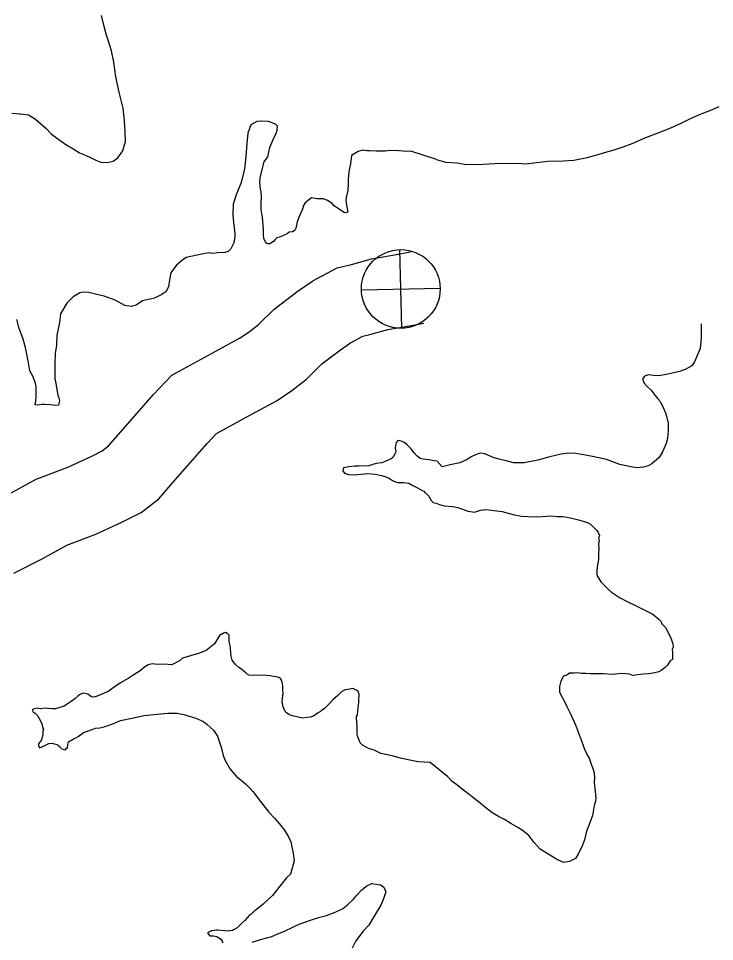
# Model space of a CAD drawing. Extents: x 1377389 to 1380723, y 1168351 to 1170484.
# Drawn here: x 1377624.9 to 1377653.69, y 1170238.39 to 1170276.58 of the extents above; entities that cross this region are included whole.
import ezdxf

# ---------------------------------------------------------------- set-up
doc = ezdxf.new("R2010")
doc.units = 0
doc.layers.add('B_Fill', color=7, linetype='Continuous')

msp = doc.modelspace()

# ---------------------------------------------------------------- linework, layer by layer
at = {"layer": 'B_Fill'}
for p, q in [((1377640.748, 1170263.764), (1377640.673, 1170267.019)), ((1377639.083, 1170265.354), (1377642.338, 1170265.429))]:
    msp.add_line(p, q, dxfattribs=at)
for points in [[(1377627.9, 1170270.82), (1377628.092, 1170270.713), (1377628.303, 1170270.635), (1377628.573, 1170270.619), (1377628.812, 1170270.683), (1377629.001, 1170270.816), (1377629.207, 1170271.099), (1377629.321, 1170271.492), (1377629.306, 1170271.892), (1377629.279, 1170272.353), (1377629.232, 1170272.874), (1377629.063, 1170273.533), (1377628.924, 1170274.163), (1377628.836, 1170274.773), (1377628.749, 1170275.243), (1377628.613, 1170275.682), (1377628.52, 1170275.931), (1377628.424, 1170276.311), (1377628.329, 1170276.701)], [(1377642.187, 1170270.744), (1377642.558, 1170270.639), (1377643.038, 1170270.615), (1377643.339, 1170270.549), (1377643.869, 1170270.536), (1377644.839, 1170270.589), (1377645.149, 1170270.583), (1377645.549, 1170270.589), (1377645.879, 1170270.573), (1377646.778, 1170270.675), (1377647.428, 1170270.694), (1377647.867, 1170270.72), (1377648.416, 1170270.827), (1377648.874, 1170270.953), (1377649.094, 1170271.026), (1377649.532, 1170271.152), (1377649.911, 1170271.268), (1377650.279, 1170271.413), (1377650.845, 1170271.661), (1377651.353, 1170271.848), (1377651.88, 1170272.055), (1377652.308, 1170272.251), (1377652.666, 1170272.426), (1377653.063, 1170272.602), (1377653.601, 1170272.82), (1377653.879, 1170272.933)], [(1377624.623, 1170272.659), (1377624.934, 1170272.643), (1377624.984, 1170272.634), (1377625.305, 1170272.598), (1377625.607, 1170272.412), (1377626.022, 1170272.047), (1377626.266, 1170271.79), (1377626.62, 1170271.534), (1377626.933, 1170271.318), (1377627.114, 1170271.21), (1377627.427, 1170271.024), (1377627.699, 1170270.908), (1377627.9, 1170270.82)], [(1377642.187, 1170270.744), (1377641.121, 1170271.086), (1377640.951, 1170271.084), (1377640.641, 1170271.109), (1377640.291, 1170271.124), (1377640.061, 1170271.091), (1377639.701, 1170271.096), (1377639.431, 1170271.102), (1377639.32, 1170271.111), (1377639.13, 1170271.128), (1377638.951, 1170271.075), (1377638.673, 1170270.911), (1377638.628, 1170270.57), (1377638.571, 1170270.318), (1377638.544, 1170270.107), (1377638.527, 1170269.897), (1377638.539, 1170269.777), (1377638.523, 1170269.466), (1377638.457, 1170269.174), (1377638.439, 1170269.053), (1377638.461, 1170268.873), (1377638.493, 1170268.713), (1377638.515, 1170268.573), (1377638.476, 1170268.553), (1377638.376, 1170268.541), (1377638.123, 1170268.718), (1377637.961, 1170268.836), (1377637.86, 1170268.935), (1377637.678, 1170269.053), (1377637.517, 1170269.121), (1377637.237, 1170269.117), (1377637.017, 1170269.154), (1377636.888, 1170269.062), (1377636.759, 1170268.95), (1377636.691, 1170268.838), (1377636.643, 1170268.687), (1377636.575, 1170268.536), (1377636.488, 1170268.354), (1377636.43, 1170268.173), (1377636.383, 1170267.952), (1377636.345, 1170267.831), (1377636.295, 1170267.8), (1377636.226, 1170267.759), (1377636.096, 1170267.747), (1377636.007, 1170267.676), (1377635.888, 1170267.614), (1377635.729, 1170267.542), (1377635.579, 1170267.5), (1377635.5, 1170267.428), (1377635.451, 1170267.357), (1377635.292, 1170267.255), (1377635.212, 1170267.254), (1377635.172, 1170267.273), (1377635.101, 1170267.352), (1377635.039, 1170267.482), (1377635.027, 1170267.642), (1377635.034, 1170267.863), (1377634.987, 1170268.353), (1377634.942, 1170268.683), (1377634.93, 1170268.884), (1377634.955, 1170269.225), (1377634.942, 1170269.405), (1377634.901, 1170269.525), (1377634.877, 1170269.775), (1377634.894, 1170269.996), (1377635.055, 1170270.65), (1377635.212, 1170270.853), (1377635.297, 1170271.245), (1377635.462, 1170271.638), (1377635.549, 1170271.82), (1377635.597, 1170271.961), (1377635.605, 1170272.121), (1377635.524, 1170272.21), (1377635.232, 1170272.316), (1377634.962, 1170272.333), (1377634.752, 1170272.32), (1377634.514, 1170272.186), (1377634.379, 1170271.833), (1377634.353, 1170271.542), (1377634.294, 1170270.739), (1377634.249, 1170270.358), (1377634.164, 1170269.996), (1377634.097, 1170269.754), (1377633.913, 1170269.321), (1377633.779, 1170268.898), (1377633.765, 1170268.476), (1377633.79, 1170268.126), (1377633.846, 1170267.696), (1377633.848, 1170267.555), (1377633.801, 1170267.294), (1377633.685, 1170267.052), (1377633.576, 1170266.94), (1377633.427, 1170266.898), (1377633.137, 1170266.884), (1377632.937, 1170266.861), (1377632.777, 1170266.889), (1377632.487, 1170266.835), (1377631.839, 1170266.695), (1377631.641, 1170266.552), (1377631.423, 1170266.359), (1377631.197, 1170266.055)], [(1377624.468, 1170256.88), (1377625.633, 1170257.516), (1377626.935, 1170258.013), (1377627.9, 1170258.458), (1377628.359, 1170258.688), (1377628.622, 1170258.894), (1377629.022, 1170259.356), (1377630.484, 1170261.027), (1377631.238, 1170261.818), (1377632.903, 1170262.733), (1377634.037, 1170263.35), (1377634.439, 1170263.619), (1377634.823, 1170263.92), (1377635.471, 1170264.557), (1377636.461, 1170265.314), (1377637.078, 1170265.731), (1377638.073, 1170266.26), (1377638.677, 1170266.404), (1377639.496, 1170266.637), (1377640.304, 1170266.78), (1377641.116, 1170266.931)], [(1377631.197, 1170266.055), (1377631.142, 1170265.763), (1377631.105, 1170265.482), (1377630.988, 1170265.27), (1377630.82, 1170265.157), (1377630.522, 1170265.003), (1377630.023, 1170264.905), (1377629.765, 1170264.721), (1377629.556, 1170264.668), (1377629.295, 1170264.705), (1377628.902, 1170264.93), (1377628.44, 1170265.094), (1377628.139, 1170265.16), (1377627.807, 1170265.245), (1377627.567, 1170265.262), (1377627.437, 1170265.23), (1377627.16, 1170265.066), (1377626.893, 1170264.801), (1377626.639, 1170264.367), (1377626.594, 1170264.005), (1377626.482, 1170263.462), (1377626.467, 1170263.071), (1377626.412, 1170262.719), (1377626.398, 1170262.308), (1377626.4, 1170262.128), (1377626.406, 1170261.687), (1377626.46, 1170261.417), (1377626.526, 1170260.987), (1377626.567, 1170260.887), (1377626.599, 1170260.777), (1377626.552, 1170260.586), (1377626.442, 1170260.565), (1377626.221, 1170260.602), (1377625.991, 1170260.608), (1377625.851, 1170260.606), (1377625.681, 1170260.584), (1377625.591, 1170260.603), (1377625.609, 1170260.753), (1377625.626, 1170260.944), (1377625.631, 1170261.335), (1377625.599, 1170261.485), (1377625.505, 1170261.754), (1377625.361, 1170262.003), (1377625.296, 1170262.423), (1377625.188, 1170262.963), (1377625.093, 1170263.312), (1377624.916, 1170263.791), (1377624.822, 1170264.121)], [(1377624.702, 1170253.626), (1377625.874, 1170254.229), (1377626.893, 1170254.786), (1377628.098, 1170255.246), (1377629.201, 1170255.754), (1377629.974, 1170256.142), (1377630.7, 1170256.711), (1377631.285, 1170257.386), (1377632.699, 1170259.003), (1377633.089, 1170259.412), (1377634.342, 1170260.101), (1377635.591, 1170260.78), (1377636.2, 1170261.188), (1377636.806, 1170261.663), (1377637.441, 1170262.287), (1377638.213, 1170262.877), (1377638.627, 1170263.157), (1377639.141, 1170263.431), (1377639.435, 1170263.5), (1377640.17, 1170263.71), (1377640.839, 1170263.828), (1377641.663, 1170263.981)], [(1377653.136, 1170263.942), (1377653.137, 1170263.827), (1377653.14, 1170263.636), (1377653.134, 1170263.356), (1377653.089, 1170262.934), (1377652.856, 1170262.38), (1377652.748, 1170262.209), (1377652.47, 1170262.065), (1377652.241, 1170261.981), (1377651.883, 1170261.887), (1377651.613, 1170261.833), (1377651.384, 1170261.79), (1377651.163, 1170261.817), (1377650.963, 1170261.834), (1377650.794, 1170261.782), (1377650.705, 1170261.66), (1377650.778, 1170261.491), (1377650.889, 1170261.372), (1377651.061, 1170261.204), (1377651.183, 1170261.056), (1377651.346, 1170260.847), (1377651.448, 1170260.719), (1377651.561, 1170260.49), (1377651.653, 1170260.27), (1377651.695, 1170260.131), (1377651.769, 1170259.841), (1377651.773, 1170259.541), (1377651.737, 1170259.2), (1377651.69, 1170258.999), (1377651.535, 1170258.646), (1377651.397, 1170258.424), (1377651.091, 1170258.159), (1377650.942, 1170258.067), (1377650.743, 1170258.014), (1377650.473, 1170257.991), (1377650.222, 1170258.037), (1377649.771, 1170258.132), (1377649.218, 1170258.335), (1377648.637, 1170258.457), (1377648.266, 1170258.522), (1377647.945, 1170258.578), (1377647.655, 1170258.594), (1377647.345, 1170258.56), (1377646.877, 1170258.444), (1377646.379, 1170258.307), (1377645.81, 1170258.199), (1377645.37, 1170258.193), (1377645.069, 1170258.279), (1377644.768, 1170258.346), (1377644.527, 1170258.412), (1377644.185, 1170258.568), (1377644.005, 1170258.596), (1377643.825, 1170258.543), (1377643.627, 1170258.441), (1377643.458, 1170258.338), (1377643.15, 1170258.194), (1377642.751, 1170258.108), (1377642.422, 1170258.034)], [(1377642.422, 1170258.034), (1377642.21, 1170258.26), (1377642.119, 1170258.278), (1377642.019, 1170258.287), (1377641.889, 1170258.325), (1377641.638, 1170258.352), (1377641.518, 1170258.38), (1377641.376, 1170258.489), (1377641.265, 1170258.607), (1377641.173, 1170258.736), (1377641.112, 1170258.806), (1377641.051, 1170258.865), (1377640.97, 1170258.944), (1377640.868, 1170259.033), (1377640.818, 1170259.052), (1377640.738, 1170259.091), (1377640.667, 1170259.11), (1377640.587, 1170259.119), (1377640.518, 1170259.038), (1377640.499, 1170258.987), (1377640.49, 1170258.897), (1377640.481, 1170258.817), (1377640.493, 1170258.727), (1377640.504, 1170258.647), (1377640.455, 1170258.546), (1377640.377, 1170258.414), (1377640.318, 1170258.363), (1377640.218, 1170258.322), (1377640.069, 1170258.25), (1377639.92, 1170258.197), (1377639.69, 1170258.164), (1377639.371, 1170258.079), (1377638.971, 1170258.064), (1377638.811, 1170258.052), (1377638.691, 1170258.05), (1377638.551, 1170258.038), (1377638.362, 1170257.985), (1377638.342, 1170257.985), (1377638.314, 1170257.864), (1377638.385, 1170257.775), (1377638.546, 1170257.717), (1377638.786, 1170257.7), (1377638.916, 1170257.712), (1377639.056, 1170257.724), (1377639.336, 1170257.758), (1377639.656, 1170257.723), (1377639.907, 1170257.676), (1377640.047, 1170257.638), (1377640.208, 1170257.58), (1377640.37, 1170257.462), (1377640.4, 1170257.452), (1377640.491, 1170257.413), (1377640.591, 1170257.385), (1377640.741, 1170257.387), (1377640.841, 1170257.378), (1377641.042, 1170257.351), (1377641.213, 1170257.263), (1377641.395, 1170257.166), (1377641.495, 1170257.107), (1377641.596, 1170257.058), (1377641.657, 1170257.019), (1377641.707, 1170256.969), (1377641.728, 1170256.95), (1377641.799, 1170256.88), (1377641.839, 1170256.841), (1377641.89, 1170256.802), (1377641.952, 1170256.652), (1377642.043, 1170256.553), (1377642.174, 1170256.525), (1377642.305, 1170256.467), (1377642.503, 1170256.412)], [(1377642.503, 1170256.412), (1377642.853, 1170256.387), (1377643.064, 1170256.349), (1377643.375, 1170256.243), (1377643.496, 1170256.195), (1377643.756, 1170256.158), (1377644.005, 1170256.242), (1377644.225, 1170256.265), (1377644.575, 1170256.219), (1377644.906, 1170256.183), (1377645.147, 1170256.116), (1377645.418, 1170256.05), (1377645.719, 1170255.984), (1377646.219, 1170255.96), (1377646.539, 1170255.975), (1377646.948, 1170256.01), (1377647.179, 1170255.983), (1377647.429, 1170255.977), (1377647.73, 1170255.92), (1377648.061, 1170255.845), (1377648.252, 1170255.777), (1377648.462, 1170255.71), (1377648.553, 1170255.661), (1377648.715, 1170255.513), (1377648.816, 1170255.404), (1377648.878, 1170255.314), (1377648.929, 1170255.195), (1377648.891, 1170255.074), (1377648.912, 1170254.994), (1377648.894, 1170254.824), (1377648.896, 1170254.664), (1377648.889, 1170254.413), (1377648.882, 1170254.203), (1377648.864, 1170254.052), (1377648.836, 1170253.891), (1377648.818, 1170253.711), (1377648.82, 1170253.571), (1377648.851, 1170253.491), (1377649.004, 1170253.262), (1377649.288, 1170252.976), (1377649.42, 1170252.847), (1377649.753, 1170252.631), (1377650.075, 1170252.465), (1377650.397, 1170252.309), (1377650.638, 1170252.182), (1377650.89, 1170252.055), (1377651.142, 1170251.938), (1377651.404, 1170251.721), (1377651.466, 1170251.642), (1377651.507, 1170251.542), (1377651.659, 1170251.384), (1377651.782, 1170251.155), (1377651.885, 1170250.946), (1377651.906, 1170250.876), (1377651.958, 1170250.707), (1377651.98, 1170250.567), (1377651.941, 1170250.486), (1377651.952, 1170250.346), (1377651.953, 1170250.286), (1377651.956, 1170250.066), (1377651.847, 1170250.004), (1377651.749, 1170249.822), (1377651.64, 1170249.731), (1377651.482, 1170249.599), (1377651.383, 1170249.547), (1377651.213, 1170249.515), (1377650.974, 1170249.472), (1377650.734, 1170249.448), (1377650.315, 1170249.403), (1377650.164, 1170249.451), (1377649.863, 1170249.477), (1377649.454, 1170249.441), (1377649.084, 1170249.466), (1377648.803, 1170249.473), (1377648.543, 1170249.469), (1377648.363, 1170249.487), (1377648.173, 1170249.484), (1377648.043, 1170249.503), (1377647.863, 1170249.5), (1377647.693, 1170249.498), (1377647.574, 1170249.406), (1377647.445, 1170249.364), (1377647.337, 1170249.163), (1377647.27, 1170248.941), (1377647.273, 1170248.711), (1377647.54, 1170248.214), (1377647.581, 1170248.114), (1377647.714, 1170247.845), (1377647.931, 1170247.357), (1377648.024, 1170247.138), (1377648.107, 1170246.899), (1377648.117, 1170246.889), (1377648.324, 1170246.311), (1377648.458, 1170246.052), (1377648.509, 1170245.972), (1377648.582, 1170245.733), (1377648.644, 1170245.593), (1377648.707, 1170245.374), (1377648.729, 1170245.164), (1377648.712, 1170244.983), (1377648.757, 1170244.603)], [(1377642.638, 1170245.223), (1377641.922, 1170245.795), (1377641.432, 1170245.828), (1377641.021, 1170245.903), (1377640.699, 1170245.978), (1377640.358, 1170246.074), (1377639.886, 1170246.177), (1377639.614, 1170246.314), (1377639.373, 1170246.381), (1377639.273, 1170246.429), (1377639.131, 1170246.518), (1377639.03, 1170246.606), (1377638.988, 1170246.716), (1377638.927, 1170246.856), (1377638.905, 1170246.976), (1377638.903, 1170247.076), (1377638.902, 1170247.196), (1377638.9, 1170247.306), (1377638.91, 1170247.347), (1377638.899, 1170247.417), (1377638.875, 1170247.697), (1377638.914, 1170247.758), (1377638.931, 1170247.948), (1377638.95, 1170248.049), (1377638.958, 1170248.179), (1377638.977, 1170248.27), (1377638.975, 1170248.4), (1377638.993, 1170248.571), (1377638.982, 1170248.621), (1377638.941, 1170248.73), (1377638.88, 1170248.79), (1377638.839, 1170248.809), (1377638.739, 1170248.858), (1377638.519, 1170248.825), (1377638.409, 1170248.803), (1377638.27, 1170248.731), (1377638.102, 1170248.568), (1377637.994, 1170248.477), (1377637.895, 1170248.385), (1377637.737, 1170248.212), (1377637.56, 1170248.039), (1377637.461, 1170247.958), (1377637.391, 1170247.907), (1377637.272, 1170247.835), (1377637.094, 1170247.712), (1377636.974, 1170247.67), (1377636.825, 1170247.658), (1377636.645, 1170247.636), (1377636.464, 1170247.673), (1377636.183, 1170247.739), (1377636.083, 1170247.788), (1377635.982, 1170247.847), (1377635.931, 1170247.906), (1377635.848, 1170248.106), (1377635.805, 1170248.306), (1377635.831, 1170248.587), (1377635.841, 1170248.627), (1377635.838, 1170248.847), (1377635.837, 1170248.887), (1377635.837, 1170248.907), (1377635.826, 1170248.977), (1377635.815, 1170249.047), (1377635.815, 1170249.068), (1377635.804, 1170249.118), (1377635.752, 1170249.257), (1377635.671, 1170249.316), (1377635.551, 1170249.345), (1377635.43, 1170249.363), (1377635.31, 1170249.391), (1377635.15, 1170249.399), (1377634.96, 1170249.406), (1377634.62, 1170249.402), (1377634.429, 1170249.409), (1377634.369, 1170249.438), (1377634.308, 1170249.497), (1377634.126, 1170249.655), (1377634.005, 1170249.724), (1377633.863, 1170249.862), (1377633.832, 1170249.912), (1377633.731, 1170250.031), (1377633.698, 1170250.201), (1377633.677, 1170250.291), (1377633.663, 1170250.551), (1377633.621, 1170250.751), (1377633.61, 1170250.811), (1377633.609, 1170250.851), (1377633.607, 1170251.021), (1377633.606, 1170251.062), (1377633.555, 1170251.121), (1377633.535, 1170251.131), (1377633.465, 1170251.18), (1377633.455, 1170251.18), (1377633.375, 1170251.148), (1377633.206, 1170251.056), (1377633.001, 1170250.712), (1377632.665, 1170250.427), (1377632.346, 1170250.312), (1377631.679, 1170250.112), (1377631.56, 1170250.01), (1377631.242, 1170249.845), (1377630.922, 1170249.861)], [(1377630.922, 1170249.861), (1377630.662, 1170249.857), (1377630.431, 1170249.874), (1377630.262, 1170249.842), (1377630.103, 1170249.739), (1377629.925, 1170249.586), (1377629.598, 1170249.381), (1377629.439, 1170249.279), (1377629.112, 1170249.094), (1377628.854, 1170248.92), (1377628.607, 1170248.736), (1377628.438, 1170248.663), (1377628.149, 1170248.539), (1377628.01, 1170248.507), (1377627.919, 1170248.516), (1377627.768, 1170248.624), (1377627.637, 1170248.652), (1377627.557, 1170248.661), (1377627.418, 1170248.599), (1377627.369, 1170248.558), (1377627.23, 1170248.426), (1377627.082, 1170248.323), (1377626.874, 1170248.18), (1377626.754, 1170248.118), (1377626.655, 1170248.087), (1377626.426, 1170248.013), (1377626.296, 1170248.022), (1377626.145, 1170248.03), (1377626.095, 1170248.039), (1377625.955, 1170248.047), (1377625.835, 1170248.025), (1377625.805, 1170248.025), (1377625.725, 1170248.034), (1377625.665, 1170248.043), (1377625.575, 1170248.022), (1377625.516, 1170248.001), (1377625.466, 1170247.98), (1377625.507, 1170247.9), (1377625.588, 1170247.841), (1377625.679, 1170247.742), (1377625.751, 1170247.623), (1377625.802, 1170247.524), (1377625.864, 1170247.404), (1377625.907, 1170247.214), (1377625.927, 1170247.184), (1377625.898, 1170247.104), (1377625.91, 1170246.974), (1377625.853, 1170246.742), (1377625.725, 1170246.57), (1377625.726, 1170246.5), (1377625.768, 1170246.41), (1377625.987, 1170246.504), (1377626.155, 1170246.586), (1377626.285, 1170246.598), (1377626.325, 1170246.589), (1377626.446, 1170246.56), (1377626.506, 1170246.541), (1377626.526, 1170246.521), (1377626.587, 1170246.462), (1377626.638, 1170246.413), (1377626.689, 1170246.363), (1377626.739, 1170246.344), (1377626.799, 1170246.325), (1377626.849, 1170246.335), (1377626.859, 1170246.355), (1377626.888, 1170246.386), (1377626.918, 1170246.396), (1377626.936, 1170246.537), (1377626.965, 1170246.658), (1377627.203, 1170246.791), (1377627.273, 1170246.822), (1377627.372, 1170246.874), (1377627.59, 1170247.037), (1377627.938, 1170247.163), (1377628.077, 1170247.215), (1377628.257, 1170247.227), (1377628.487, 1170247.291), (1377628.805, 1170247.395), (1377629.123, 1170247.53), (1377629.652, 1170247.648), (1377630.101, 1170247.744), (1377630.64, 1170247.792), (1377631.08, 1170247.838), (1377631.46, 1170247.844), (1377631.731, 1170247.787), (1377632.233, 1170247.634), (1377632.545, 1170247.488), (1377632.687, 1170247.38), (1377632.96, 1170247.133), (1377633.134, 1170246.885), (1377633.28, 1170246.426), (1377633.365, 1170246.086), (1377633.448, 1170245.877), (1377633.653, 1170245.519), (1377633.897, 1170245.231), (1377634.12, 1170245.054), (1377634.292, 1170244.916), (1377634.474, 1170244.718), (1377634.596, 1170244.599), (1377634.657, 1170244.51), (1377634.851, 1170244.252)], [(1377648.757, 1170244.603), (1377648.78, 1170244.333), (1377648.762, 1170244.192), (1377648.714, 1170244.021), (1377648.64, 1170243.61), (1377648.504, 1170243.237), (1377648.398, 1170242.955), (1377648.303, 1170242.603), (1377648.225, 1170242.382), (1377648.05, 1170242.009), (1377647.943, 1170241.827), (1377647.684, 1170241.704), (1377647.435, 1170241.66), (1377647.123, 1170241.806), (1377646.478, 1170242.208), (1377646.234, 1170242.486), (1377646.01, 1170242.783), (1377645.727, 1170243), (1377645.556, 1170243.108), (1377645.264, 1170243.274), (1377645.001, 1170243.441), (1377644.75, 1170243.568), (1377644.478, 1170243.725), (1377644.225, 1170243.922), (1377643.993, 1170244.109), (1377643.75, 1170244.306), (1377643.538, 1170244.474), (1377643.356, 1170244.611), (1377643.245, 1170244.69), (1377643.033, 1170244.868), (1377642.841, 1170245.015), (1377642.638, 1170245.223)], [(1377634.851, 1170244.252), (1377635.248, 1170243.737), (1377635.482, 1170243.489), (1377635.685, 1170243.271), (1377635.899, 1170242.994), (1377636.063, 1170242.725), (1377636.166, 1170242.516), (1377636.262, 1170242.037), (1377636.297, 1170241.726), (1377636.144, 1170241.173), (1377635.986, 1170241.02), (1377635.701, 1170240.675), (1377635.406, 1170240.3), (1377635.021, 1170239.934), (1377634.734, 1170239.709), (1377634.645, 1170239.648), (1377634.507, 1170239.516), (1377634.437, 1170239.465), (1377634.26, 1170239.262), (1377634.142, 1170239.15), (1377634.082, 1170239.089), (1377633.984, 1170238.997), (1377633.944, 1170238.957), (1377633.825, 1170238.885), (1377633.745, 1170238.853), (1377633.646, 1170238.832), (1377633.556, 1170238.821), (1377633.436, 1170238.839), (1377633.145, 1170238.855), (1377633.105, 1170238.855), (1377632.885, 1170238.831), (1377632.826, 1170238.81), (1377632.717, 1170238.749), (1377632.818, 1170238.63), (1377632.958, 1170238.632), (1377633.099, 1170238.594), (1377633.18, 1170238.545), (1377633.25, 1170238.496), (1377633.322, 1170238.406), (1377633.353, 1170238.337)], [(1377634.563, 1170238.364), (1377634.961, 1170238.49), (1377635.38, 1170238.606), (1377635.628, 1170238.709), (1377635.867, 1170238.813), (1377636.274, 1170238.999), (1377636.513, 1170239.103), (1377637.011, 1170239.29), (1377637.359, 1170239.395), (1377637.638, 1170239.469), (1377637.927, 1170239.584), (1377638.295, 1170239.749), (1377638.503, 1170239.903), (1377638.759, 1170240.147), (1377638.897, 1170240.309), (1377639.065, 1170240.502), (1377639.282, 1170240.685), (1377639.511, 1170240.789), (1377639.872, 1170240.734), (1377640.003, 1170240.635), (1377640.086, 1170240.446), (1377640.029, 1170240.235), (1377639.961, 1170240.094), (1377639.883, 1170239.902), (1377639.609, 1170239.447), (1377639.395, 1170239.073), (1377639.158, 1170238.819), (1377638.854, 1170238.414), (1377638.698, 1170238.121)]]:
    msp.add_lwpolyline(points, dxfattribs=at)
msp.add_circle((1377640.71, 1170265.391), 1.628, dxfattribs=at)

doc.saveas('drawing.dxf')
